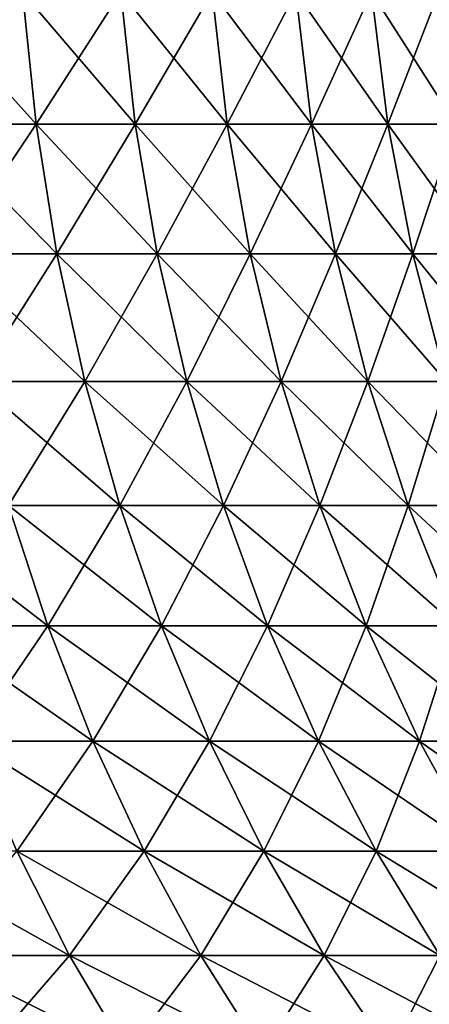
# Model space of a CAD drawing. Header units: millimetres. Extents: x -298 to 740, y 1361 to 2368.
# Tile 412 of 656: x -170.06 to -168.9, y 1422.38 to 1425.18. Entities that reach past the tile are written whole.
import ezdxf

# ---------------------------------------------------------------- set-up
doc = ezdxf.new("R2010")
doc.units = ezdxf.units.MM
doc.header["$LTSCALE"] = 33.374815
doc.layers.add('178', color=7, linetype='CONTINUOUS')
doc.layers.add('179', color=7, linetype='CONTINUOUS')

msp = doc.modelspace()

# ---------------------------------------------------------------- linework, layer by layer
at = {"layer": '178', "color": 7, "linetype": 'CONTINUOUS'}
for points in [[(-170.3173, 1424.8874, 4.9542), (-170.0154, 1424.8874, 4.6523), (-170.3535, 1425.263, 4.9157), (-170.3173, 1424.8874, 4.9542)], [(-170.3535, 1425.263, 4.9157), (-170.0154, 1424.8874, 4.6523), (-170.054, 1425.263, 4.6161), (-170.3535, 1425.263, 4.9157)], [(-170.0154, 1424.8874, 4.6523), (-169.7331, 1424.8874, 4.3321), (-170.054, 1425.263, 4.6161), (-170.0154, 1424.8874, 4.6523)], [(-170.054, 1425.263, 4.6161), (-169.7331, 1424.8874, 4.3321), (-169.7738, 1425.263, 4.2983), (-170.054, 1425.263, 4.6161)], [(-169.7331, 1424.8874, 4.3321), (-169.4714, 1424.8874, 3.9947), (-169.7738, 1425.263, 4.2983), (-169.7331, 1424.8874, 4.3321)], [(-169.7738, 1425.263, 4.2983), (-169.4714, 1424.8874, 3.9947), (-169.5142, 1425.263, 3.9636), (-169.7738, 1425.263, 4.2983)], [(-169.4714, 1424.8874, 3.9947), (-169.2314, 1424.8874, 3.6416), (-169.5142, 1425.263, 3.9636), (-169.4714, 1424.8874, 3.9947)], [(-169.5142, 1425.263, 3.9636), (-169.2314, 1424.8874, 3.6416), (-169.2761, 1425.263, 3.6132), (-169.5142, 1425.263, 3.9636)], [(-169.2314, 1424.8874, 3.6416), (-169.0141, 1424.8874, 3.2741), (-169.2761, 1425.263, 3.6132), (-169.2314, 1424.8874, 3.6416)], [(-169.2761, 1425.263, 3.6132), (-169.0141, 1424.8874, 3.2741), (-169.0604, 1425.263, 3.2486), (-169.2761, 1425.263, 3.6132)], [(-169.0141, 1424.8874, 3.2741), (-168.8202, 1424.8874, 2.8937), (-169.0604, 1425.263, 3.2486), (-169.0141, 1424.8874, 3.2741)], [(-169.0604, 1425.263, 3.2486), (-168.8202, 1424.8874, 2.8937), (-168.8681, 1425.263, 2.8712), (-169.0604, 1425.263, 3.2486)], [(-170.2617, 1424.5169, 5.0134), (-169.9562, 1424.5169, 4.7079), (-170.3173, 1424.8874, 4.9542), (-170.2617, 1424.5169, 5.0134)], [(-170.3173, 1424.8874, 4.9542), (-169.9562, 1424.5169, 4.7079), (-170.0154, 1424.8874, 4.6523), (-170.3173, 1424.8874, 4.9542)], [(-169.9562, 1424.5169, 4.7079), (-169.6705, 1424.5169, 4.3838), (-170.0154, 1424.8874, 4.6523), (-169.9562, 1424.5169, 4.7079)], [(-170.0154, 1424.8874, 4.6523), (-169.6705, 1424.5169, 4.3838), (-169.7331, 1424.8874, 4.3321), (-170.0154, 1424.8874, 4.6523)], [(-169.6705, 1424.5169, 4.3838), (-169.4057, 1424.5169, 4.0424), (-169.7331, 1424.8874, 4.3321), (-169.6705, 1424.5169, 4.3838)], [(-169.7331, 1424.8874, 4.3321), (-169.4057, 1424.5169, 4.0424), (-169.4714, 1424.8874, 3.9947), (-169.7331, 1424.8874, 4.3321)], [(-169.4057, 1424.5169, 4.0424), (-169.1628, 1424.5169, 3.6851), (-169.4714, 1424.8874, 3.9947), (-169.4057, 1424.5169, 4.0424)], [(-169.4714, 1424.8874, 3.9947), (-169.1628, 1424.5169, 3.6851), (-169.2314, 1424.8874, 3.6416), (-169.4714, 1424.8874, 3.9947)], [(-169.1628, 1424.5169, 3.6851), (-168.9429, 1424.5169, 3.3132), (-169.2314, 1424.8874, 3.6416), (-169.1628, 1424.5169, 3.6851)], [(-169.2314, 1424.8874, 3.6416), (-168.9429, 1424.5169, 3.3132), (-169.0141, 1424.8874, 3.2741), (-169.2314, 1424.8874, 3.6416)], [(-168.9429, 1424.5169, 3.3132), (-168.7467, 1424.5169, 2.9283), (-169.0141, 1424.8874, 3.2741), (-168.9429, 1424.5169, 3.3132)], [(-169.0141, 1424.8874, 3.2741), (-168.7467, 1424.5169, 2.9283), (-168.8202, 1424.8874, 2.8937), (-169.0141, 1424.8874, 3.2741)], [(-170.187, 1424.1537, 5.0929), (-169.8767, 1424.1537, 4.7826), (-170.2617, 1424.5169, 5.0134), (-170.187, 1424.1537, 5.0929)], [(-170.2617, 1424.5169, 5.0134), (-169.8767, 1424.1537, 4.7826), (-169.9562, 1424.5169, 4.7079), (-170.2617, 1424.5169, 5.0134)], [(-169.8767, 1424.1537, 4.7826), (-169.5864, 1424.1537, 4.4533), (-169.9562, 1424.5169, 4.7079), (-169.8767, 1424.1537, 4.7826)], [(-169.9562, 1424.5169, 4.7079), (-169.5864, 1424.1537, 4.4533), (-169.6705, 1424.5169, 4.3838), (-169.9562, 1424.5169, 4.7079)], [(-169.5864, 1424.1537, 4.4533), (-169.3174, 1424.1537, 4.1065), (-169.6705, 1424.5169, 4.3838), (-169.5864, 1424.1537, 4.4533)], [(-169.6705, 1424.5169, 4.3838), (-169.3174, 1424.1537, 4.1065), (-169.4057, 1424.5169, 4.0424), (-169.6705, 1424.5169, 4.3838)], [(-169.3174, 1424.1537, 4.1065), (-169.0707, 1424.1537, 3.7435), (-169.4057, 1424.5169, 4.0424), (-169.3174, 1424.1537, 4.1065)], [(-169.4057, 1424.5169, 4.0424), (-169.0707, 1424.1537, 3.7435), (-169.1628, 1424.5169, 3.6851), (-169.4057, 1424.5169, 4.0424)], [(-169.0707, 1424.1537, 3.7435), (-168.8473, 1424.1537, 3.3658), (-169.1628, 1424.5169, 3.6851), (-169.0707, 1424.1537, 3.7435)], [(-169.1628, 1424.5169, 3.6851), (-168.8473, 1424.1537, 3.3658), (-168.9429, 1424.5169, 3.3132), (-169.1628, 1424.5169, 3.6851)], [(-168.8473, 1424.1537, 3.3658), (-168.6481, 1424.1537, 2.9747), (-168.9429, 1424.5169, 3.3132), (-168.8473, 1424.1537, 3.3658)], [(-168.9429, 1424.5169, 3.3132), (-168.6481, 1424.1537, 2.9747), (-168.7467, 1424.5169, 2.9283), (-168.9429, 1424.5169, 3.3132)], [(-170.0938, 1423.7997, 5.1923), (-169.7774, 1423.7997, 4.8758), (-170.187, 1424.1537, 5.0929), (-170.0938, 1423.7997, 5.1923)], [(-170.187, 1424.1537, 5.0929), (-169.7774, 1423.7997, 4.8758), (-169.8767, 1424.1537, 4.7826), (-170.187, 1424.1537, 5.0929)], [(-169.7774, 1423.7997, 4.8758), (-169.4814, 1423.7997, 4.5402), (-169.8767, 1424.1537, 4.7826), (-169.7774, 1423.7997, 4.8758)], [(-169.8767, 1424.1537, 4.7826), (-169.4814, 1423.7997, 4.5402), (-169.5864, 1424.1537, 4.4533), (-169.8767, 1424.1537, 4.7826)], [(-169.4814, 1423.7997, 4.5402), (-169.2072, 1423.7997, 4.1866), (-169.5864, 1424.1537, 4.4533), (-169.4814, 1423.7997, 4.5402)], [(-169.5864, 1424.1537, 4.4533), (-169.2072, 1423.7997, 4.1866), (-169.3174, 1424.1537, 4.1065), (-169.5864, 1424.1537, 4.4533)], [(-169.2072, 1423.7997, 4.1866), (-168.9557, 1423.7997, 3.8166), (-169.3174, 1424.1537, 4.1065), (-169.2072, 1423.7997, 4.1866)], [(-169.3174, 1424.1537, 4.1065), (-168.9557, 1423.7997, 3.8166), (-169.0707, 1424.1537, 3.7435), (-169.3174, 1424.1537, 4.1065)], [(-168.9557, 1423.7997, 3.8166), (-168.7279, 1423.7997, 3.4314), (-169.0707, 1424.1537, 3.7435), (-168.9557, 1423.7997, 3.8166)], [(-169.0707, 1424.1537, 3.7435), (-168.7279, 1423.7997, 3.4314), (-168.8473, 1424.1537, 3.3658), (-169.0707, 1424.1537, 3.7435)], [(-170.3257, 1423.4571, 5.6135), (-169.9824, 1423.4571, 5.3109), (-170.4294, 1423.7997, 5.4882), (-170.3257, 1423.4571, 5.6135)], [(-170.4294, 1423.7997, 5.4882), (-169.9824, 1423.4571, 5.3109), (-170.0938, 1423.7997, 5.1923), (-170.4294, 1423.7997, 5.4882)], [(-169.9824, 1423.4571, 5.3109), (-169.6587, 1423.4571, 4.9872), (-170.0938, 1423.7997, 5.1923), (-169.9824, 1423.4571, 5.3109)], [(-170.0938, 1423.7997, 5.1923), (-169.6587, 1423.4571, 4.9872), (-169.7774, 1423.7997, 4.8758), (-170.0938, 1423.7997, 5.1923)], [(-169.6587, 1423.4571, 4.9872), (-169.3561, 1423.4571, 4.6439), (-169.7774, 1423.7997, 4.8758), (-169.6587, 1423.4571, 4.9872)], [(-169.7774, 1423.7997, 4.8758), (-169.3561, 1423.4571, 4.6439), (-169.4814, 1423.7997, 4.5402), (-169.7774, 1423.7997, 4.8758)], [(-169.3561, 1423.4571, 4.6439), (-169.0756, 1423.4571, 4.2823), (-169.4814, 1423.7997, 4.5402), (-169.3561, 1423.4571, 4.6439)], [(-169.4814, 1423.7997, 4.5402), (-169.0756, 1423.4571, 4.2823), (-169.2072, 1423.7997, 4.1866), (-169.4814, 1423.7997, 4.5402)], [(-169.0756, 1423.4571, 4.2823), (-168.8183, 1423.4571, 3.9037), (-169.2072, 1423.7997, 4.1866), (-169.0756, 1423.4571, 4.2823)], [(-169.2072, 1423.7997, 4.1866), (-168.8183, 1423.4571, 3.9037), (-168.9557, 1423.7997, 3.8166), (-169.2072, 1423.7997, 4.1866)], [(-168.8183, 1423.4571, 3.9037), (-168.5853, 1423.4571, 3.5098), (-168.9557, 1423.7997, 3.8166), (-168.8183, 1423.4571, 3.9037)], [(-168.9557, 1423.7997, 3.8166), (-168.5853, 1423.4571, 3.5098), (-168.7279, 1423.7997, 3.4314), (-168.9557, 1423.7997, 3.8166)], [(-170.2057, 1423.1278, 5.7586), (-169.8535, 1423.1278, 5.4481), (-170.3257, 1423.4571, 5.6135), (-170.2057, 1423.1278, 5.7586)], [(-170.3257, 1423.4571, 5.6135), (-169.8535, 1423.1278, 5.4481), (-169.9824, 1423.4571, 5.3109), (-170.3257, 1423.4571, 5.6135)], [(-169.8535, 1423.1278, 5.4481), (-169.5215, 1423.1278, 5.1161), (-169.9824, 1423.4571, 5.3109), (-169.8535, 1423.1278, 5.4481)], [(-169.9824, 1423.4571, 5.3109), (-169.5215, 1423.1278, 5.1161), (-169.6587, 1423.4571, 4.9872), (-169.9824, 1423.4571, 5.3109)], [(-169.5215, 1423.1278, 5.1161), (-169.211, 1423.1278, 4.7639), (-169.6587, 1423.4571, 4.9872), (-169.5215, 1423.1278, 5.1161)], [(-169.6587, 1423.4571, 4.9872), (-169.211, 1423.1278, 4.7639), (-169.3561, 1423.4571, 4.6439), (-169.6587, 1423.4571, 4.9872)], [(-169.211, 1423.1278, 4.7639), (-168.9233, 1423.1278, 4.3929), (-169.3561, 1423.4571, 4.6439), (-169.211, 1423.1278, 4.7639)], [(-169.3561, 1423.4571, 4.6439), (-168.9233, 1423.1278, 4.3929), (-169.0756, 1423.4571, 4.2823), (-169.3561, 1423.4571, 4.6439)], [(-168.9233, 1423.1278, 4.3929), (-168.6594, 1423.1278, 4.0046), (-169.0756, 1423.4571, 4.2823), (-168.9233, 1423.1278, 4.3929)], [(-169.0756, 1423.4571, 4.2823), (-168.6594, 1423.1278, 4.0046), (-168.8183, 1423.4571, 3.9037), (-169.0756, 1423.4571, 4.2823)], [(-170.0702, 1422.8138, 5.9224), (-169.708, 1422.8138, 5.6031), (-170.2057, 1423.1278, 5.7586), (-170.0702, 1422.8138, 5.9224)], [(-170.2057, 1423.1278, 5.7586), (-169.708, 1422.8138, 5.6031), (-169.8535, 1423.1278, 5.4481), (-170.2057, 1423.1278, 5.7586)], [(-169.708, 1422.8138, 5.6031), (-169.3665, 1422.8138, 5.2616), (-169.8535, 1423.1278, 5.4481), (-169.708, 1422.8138, 5.6031)], [(-169.8535, 1423.1278, 5.4481), (-169.3665, 1422.8138, 5.2616), (-169.5215, 1423.1278, 5.1161), (-169.8535, 1423.1278, 5.4481)], [(-169.3665, 1422.8138, 5.2616), (-169.0472, 1422.8138, 4.8994), (-169.5215, 1423.1278, 5.1161), (-169.3665, 1422.8138, 5.2616)], [(-169.5215, 1423.1278, 5.1161), (-169.0472, 1422.8138, 4.8994), (-169.211, 1423.1278, 4.7639), (-169.5215, 1423.1278, 5.1161)], [(-169.0472, 1422.8138, 4.8994), (-168.7513, 1422.8138, 4.5179), (-169.211, 1423.1278, 4.7639), (-169.0472, 1422.8138, 4.8994)], [(-169.211, 1423.1278, 4.7639), (-168.7513, 1422.8138, 4.5179), (-168.9233, 1423.1278, 4.3929), (-169.211, 1423.1278, 4.7639)], [(-168.7513, 1422.8138, 4.5179), (-168.4798, 1422.8138, 4.1185), (-168.9233, 1423.1278, 4.3929), (-168.7513, 1422.8138, 4.5179)], [(-168.9233, 1423.1278, 4.3929), (-168.4798, 1422.8138, 4.1185), (-168.6594, 1423.1278, 4.0046), (-168.9233, 1423.1278, 4.3929)], [(-170.3131, 1422.5167, 6.4091), (-169.9199, 1422.5167, 6.1041), (-170.4517, 1422.8138, 6.2183), (-170.3131, 1422.5167, 6.4091)], [(-170.4517, 1422.8138, 6.2183), (-169.9199, 1422.5167, 6.1041), (-170.0702, 1422.8138, 5.9224), (-170.4517, 1422.8138, 6.2183)], [(-169.9199, 1422.5167, 6.1041), (-169.5465, 1422.5167, 5.775), (-170.0702, 1422.8138, 5.9224), (-169.9199, 1422.5167, 6.1041)], [(-170.0702, 1422.8138, 5.9224), (-169.5465, 1422.5167, 5.775), (-169.708, 1422.8138, 5.6031), (-170.0702, 1422.8138, 5.9224)], [(-169.5465, 1422.5167, 5.775), (-169.1946, 1422.5167, 5.4231), (-169.708, 1422.8138, 5.6031), (-169.5465, 1422.5167, 5.775)], [(-169.708, 1422.8138, 5.6031), (-169.1946, 1422.5167, 5.4231), (-169.3665, 1422.8138, 5.2616), (-169.708, 1422.8138, 5.6031)], [(-169.1946, 1422.5167, 5.4231), (-168.8655, 1422.5167, 5.0498), (-169.3665, 1422.8138, 5.2616), (-169.1946, 1422.5167, 5.4231)], [(-169.3665, 1422.8138, 5.2616), (-168.8655, 1422.5167, 5.0498), (-169.0472, 1422.8138, 4.8994), (-169.3665, 1422.8138, 5.2616)], [(-168.8655, 1422.5167, 5.0498), (-168.5605, 1422.5167, 4.6565), (-169.0472, 1422.8138, 4.8994), (-168.8655, 1422.5167, 5.0498)], [(-169.0472, 1422.8138, 4.8994), (-168.5605, 1422.5167, 4.6565), (-168.7513, 1422.8138, 4.5179), (-169.0472, 1422.8138, 4.8994)], [(-170.1616, 1422.2384, 6.6176), (-169.7556, 1422.2384, 6.3026), (-170.3131, 1422.5167, 6.4091), (-170.1616, 1422.2384, 6.6176)], [(-170.3131, 1422.5167, 6.4091), (-169.7556, 1422.2384, 6.3026), (-169.9199, 1422.5167, 6.1041), (-170.3131, 1422.5167, 6.4091)], [(-169.7556, 1422.2384, 6.3026), (-169.3702, 1422.2384, 5.9628), (-169.9199, 1422.5167, 6.1041), (-169.7556, 1422.2384, 6.3026)], [(-169.9199, 1422.5167, 6.1041), (-169.3702, 1422.2384, 5.9628), (-169.5465, 1422.5167, 5.775), (-169.9199, 1422.5167, 6.1041)], [(-169.3702, 1422.2384, 5.9628), (-169.0068, 1422.2384, 5.5995), (-169.5465, 1422.5167, 5.775), (-169.3702, 1422.2384, 5.9628)], [(-169.5465, 1422.5167, 5.775), (-169.0068, 1422.2384, 5.5995), (-169.1946, 1422.5167, 5.4231), (-169.5465, 1422.5167, 5.775)], [(-169.0068, 1422.2384, 5.5995), (-168.667, 1422.2384, 5.214), (-169.1946, 1422.5167, 5.4231), (-169.0068, 1422.2384, 5.5995)], [(-169.1946, 1422.5167, 5.4231), (-168.667, 1422.2384, 5.214), (-168.8655, 1422.5167, 5.0498), (-169.1946, 1422.5167, 5.4231)]]:
    msp.add_3dface(points, dxfattribs=at)
at = {"layer": '179', "color": 7, "linetype": 'CONTINUOUS'}
for points in [[(-170.054, 1425.263, -4.6161), (-170.3173, 1424.8874, -4.9542), (-170.3535, 1425.263, -4.9157), (-170.054, 1425.263, -4.6161)], [(-170.0154, 1424.8874, -4.6523), (-170.3173, 1424.8874, -4.9542), (-170.054, 1425.263, -4.6161), (-170.0154, 1424.8874, -4.6523)], [(-169.7738, 1425.263, -4.2983), (-170.0154, 1424.8874, -4.6523), (-170.054, 1425.263, -4.6161), (-169.7738, 1425.263, -4.2983)], [(-169.7331, 1424.8874, -4.3321), (-170.0154, 1424.8874, -4.6523), (-169.7738, 1425.263, -4.2983), (-169.7331, 1424.8874, -4.3321)], [(-169.5142, 1425.263, -3.9636), (-169.7331, 1424.8874, -4.3321), (-169.7738, 1425.263, -4.2983), (-169.5142, 1425.263, -3.9636)], [(-169.4714, 1424.8874, -3.9947), (-169.7331, 1424.8874, -4.3321), (-169.5142, 1425.263, -3.9636), (-169.4714, 1424.8874, -3.9947)], [(-169.2761, 1425.263, -3.6132), (-169.4714, 1424.8874, -3.9947), (-169.5142, 1425.263, -3.9636), (-169.2761, 1425.263, -3.6132)], [(-169.2314, 1424.8874, -3.6416), (-169.4714, 1424.8874, -3.9947), (-169.2761, 1425.263, -3.6132), (-169.2314, 1424.8874, -3.6416)], [(-169.0604, 1425.263, -3.2486), (-169.2314, 1424.8874, -3.6416), (-169.2761, 1425.263, -3.6132), (-169.0604, 1425.263, -3.2486)], [(-169.0141, 1424.8874, -3.2741), (-169.2314, 1424.8874, -3.6416), (-169.0604, 1425.263, -3.2486), (-169.0141, 1424.8874, -3.2741)], [(-168.8681, 1425.263, -2.8712), (-169.0141, 1424.8874, -3.2741), (-169.0604, 1425.263, -3.2486), (-168.8681, 1425.263, -2.8712)], [(-168.8202, 1424.8874, -2.8937), (-169.0141, 1424.8874, -3.2741), (-168.8681, 1425.263, -2.8712), (-168.8202, 1424.8874, -2.8937)], [(-170.0154, 1424.8874, -4.6523), (-170.2617, 1424.5169, -5.0134), (-170.3173, 1424.8874, -4.9542), (-170.0154, 1424.8874, -4.6523)], [(-169.9562, 1424.5169, -4.7079), (-170.2617, 1424.5169, -5.0134), (-170.0154, 1424.8874, -4.6523), (-169.9562, 1424.5169, -4.7079)], [(-169.7331, 1424.8874, -4.3321), (-169.9562, 1424.5169, -4.7079), (-170.0154, 1424.8874, -4.6523), (-169.7331, 1424.8874, -4.3321)], [(-169.6705, 1424.5169, -4.3838), (-169.9562, 1424.5169, -4.7079), (-169.7331, 1424.8874, -4.3321), (-169.6705, 1424.5169, -4.3838)], [(-169.4714, 1424.8874, -3.9947), (-169.6705, 1424.5169, -4.3838), (-169.7331, 1424.8874, -4.3321), (-169.4714, 1424.8874, -3.9947)], [(-169.4057, 1424.5169, -4.0424), (-169.6705, 1424.5169, -4.3838), (-169.4714, 1424.8874, -3.9947), (-169.4057, 1424.5169, -4.0424)], [(-169.2314, 1424.8874, -3.6416), (-169.4057, 1424.5169, -4.0424), (-169.4714, 1424.8874, -3.9947), (-169.2314, 1424.8874, -3.6416)], [(-169.1628, 1424.5169, -3.6851), (-169.4057, 1424.5169, -4.0424), (-169.2314, 1424.8874, -3.6416), (-169.1628, 1424.5169, -3.6851)], [(-169.0141, 1424.8874, -3.2741), (-169.1628, 1424.5169, -3.6851), (-169.2314, 1424.8874, -3.6416), (-169.0141, 1424.8874, -3.2741)], [(-168.9429, 1424.5169, -3.3132), (-169.1628, 1424.5169, -3.6851), (-169.0141, 1424.8874, -3.2741), (-168.9429, 1424.5169, -3.3132)], [(-168.8202, 1424.8874, -2.8937), (-168.9429, 1424.5169, -3.3132), (-169.0141, 1424.8874, -3.2741), (-168.8202, 1424.8874, -2.8937)], [(-168.7467, 1424.5169, -2.9283), (-168.9429, 1424.5169, -3.3132), (-168.8202, 1424.8874, -2.8937), (-168.7467, 1424.5169, -2.9283)], [(-169.9562, 1424.5169, -4.7079), (-170.187, 1424.1537, -5.0929), (-170.2617, 1424.5169, -5.0134), (-169.9562, 1424.5169, -4.7079)], [(-169.8767, 1424.1537, -4.7826), (-170.187, 1424.1537, -5.0929), (-169.9562, 1424.5169, -4.7079), (-169.8767, 1424.1537, -4.7826)], [(-169.6705, 1424.5169, -4.3838), (-169.8767, 1424.1537, -4.7826), (-169.9562, 1424.5169, -4.7079), (-169.6705, 1424.5169, -4.3838)], [(-169.5864, 1424.1537, -4.4533), (-169.8767, 1424.1537, -4.7826), (-169.6705, 1424.5169, -4.3838), (-169.5864, 1424.1537, -4.4533)], [(-169.4057, 1424.5169, -4.0424), (-169.5864, 1424.1537, -4.4533), (-169.6705, 1424.5169, -4.3838), (-169.4057, 1424.5169, -4.0424)], [(-169.3174, 1424.1537, -4.1065), (-169.5864, 1424.1537, -4.4533), (-169.4057, 1424.5169, -4.0424), (-169.3174, 1424.1537, -4.1065)], [(-169.1628, 1424.5169, -3.6851), (-169.3174, 1424.1537, -4.1065), (-169.4057, 1424.5169, -4.0424), (-169.1628, 1424.5169, -3.6851)], [(-169.0707, 1424.1537, -3.7435), (-169.3174, 1424.1537, -4.1065), (-169.1628, 1424.5169, -3.6851), (-169.0707, 1424.1537, -3.7435)], [(-168.9429, 1424.5169, -3.3132), (-169.0707, 1424.1537, -3.7435), (-169.1628, 1424.5169, -3.6851), (-168.9429, 1424.5169, -3.3132)], [(-168.8473, 1424.1537, -3.3658), (-169.0707, 1424.1537, -3.7435), (-168.9429, 1424.5169, -3.3132), (-168.8473, 1424.1537, -3.3658)], [(-168.7467, 1424.5169, -2.9283), (-168.8473, 1424.1537, -3.3658), (-168.9429, 1424.5169, -3.3132), (-168.7467, 1424.5169, -2.9283)], [(-169.8767, 1424.1537, -4.7826), (-170.0938, 1423.7997, -5.1923), (-170.187, 1424.1537, -5.0929), (-169.8767, 1424.1537, -4.7826)], [(-169.7774, 1423.7997, -4.8758), (-170.0938, 1423.7997, -5.1923), (-169.8767, 1424.1537, -4.7826), (-169.7774, 1423.7997, -4.8758)], [(-169.5864, 1424.1537, -4.4533), (-169.7774, 1423.7997, -4.8758), (-169.8767, 1424.1537, -4.7826), (-169.5864, 1424.1537, -4.4533)], [(-169.4814, 1423.7997, -4.5402), (-169.7774, 1423.7997, -4.8758), (-169.5864, 1424.1537, -4.4533), (-169.4814, 1423.7997, -4.5402)], [(-169.3174, 1424.1537, -4.1065), (-169.4814, 1423.7997, -4.5402), (-169.5864, 1424.1537, -4.4533), (-169.3174, 1424.1537, -4.1065)], [(-169.2072, 1423.7997, -4.1866), (-169.4814, 1423.7997, -4.5402), (-169.3174, 1424.1537, -4.1065), (-169.2072, 1423.7997, -4.1866)], [(-169.0707, 1424.1537, -3.7435), (-169.2072, 1423.7997, -4.1866), (-169.3174, 1424.1537, -4.1065), (-169.0707, 1424.1537, -3.7435)], [(-168.9557, 1423.7997, -3.8166), (-169.2072, 1423.7997, -4.1866), (-169.0707, 1424.1537, -3.7435), (-168.9557, 1423.7997, -3.8166)], [(-168.8473, 1424.1537, -3.3658), (-168.9557, 1423.7997, -3.8166), (-169.0707, 1424.1537, -3.7435), (-168.8473, 1424.1537, -3.3658)], [(-168.7279, 1423.7997, -3.4314), (-168.9557, 1423.7997, -3.8166), (-168.8473, 1424.1537, -3.3658), (-168.7279, 1423.7997, -3.4314)], [(-169.9824, 1423.4571, -5.3109), (-170.3257, 1423.4571, -5.6135), (-170.0938, 1423.7997, -5.1923), (-169.9824, 1423.4571, -5.3109)], [(-169.7774, 1423.7997, -4.8758), (-169.9824, 1423.4571, -5.3109), (-170.0938, 1423.7997, -5.1923), (-169.7774, 1423.7997, -4.8758)], [(-169.6587, 1423.4571, -4.9872), (-169.9824, 1423.4571, -5.3109), (-169.7774, 1423.7997, -4.8758), (-169.6587, 1423.4571, -4.9872)], [(-169.4814, 1423.7997, -4.5402), (-169.6587, 1423.4571, -4.9872), (-169.7774, 1423.7997, -4.8758), (-169.4814, 1423.7997, -4.5402)], [(-169.3561, 1423.4571, -4.6439), (-169.6587, 1423.4571, -4.9872), (-169.4814, 1423.7997, -4.5402), (-169.3561, 1423.4571, -4.6439)], [(-169.2072, 1423.7997, -4.1866), (-169.3561, 1423.4571, -4.6439), (-169.4814, 1423.7997, -4.5402), (-169.2072, 1423.7997, -4.1866)], [(-169.0756, 1423.4571, -4.2823), (-169.3561, 1423.4571, -4.6439), (-169.2072, 1423.7997, -4.1866), (-169.0756, 1423.4571, -4.2823)], [(-168.9557, 1423.7997, -3.8166), (-169.0756, 1423.4571, -4.2823), (-169.2072, 1423.7997, -4.1866), (-168.9557, 1423.7997, -3.8166)], [(-168.8183, 1423.4571, -3.9037), (-169.0756, 1423.4571, -4.2823), (-168.9557, 1423.7997, -3.8166), (-168.8183, 1423.4571, -3.9037)], [(-168.7279, 1423.7997, -3.4314), (-168.8183, 1423.4571, -3.9037), (-168.9557, 1423.7997, -3.8166), (-168.7279, 1423.7997, -3.4314)], [(-169.9824, 1423.4571, -5.3109), (-170.2057, 1423.1278, -5.7586), (-170.3257, 1423.4571, -5.6135), (-169.9824, 1423.4571, -5.3109)], [(-169.8535, 1423.1278, -5.4481), (-170.2057, 1423.1278, -5.7586), (-169.9824, 1423.4571, -5.3109), (-169.8535, 1423.1278, -5.4481)], [(-169.6587, 1423.4571, -4.9872), (-169.8535, 1423.1278, -5.4481), (-169.9824, 1423.4571, -5.3109), (-169.6587, 1423.4571, -4.9872)], [(-169.5215, 1423.1278, -5.1161), (-169.8535, 1423.1278, -5.4481), (-169.6587, 1423.4571, -4.9872), (-169.5215, 1423.1278, -5.1161)], [(-169.3561, 1423.4571, -4.6439), (-169.5215, 1423.1278, -5.1161), (-169.6587, 1423.4571, -4.9872), (-169.3561, 1423.4571, -4.6439)], [(-169.211, 1423.1278, -4.7639), (-169.5215, 1423.1278, -5.1161), (-169.3561, 1423.4571, -4.6439), (-169.211, 1423.1278, -4.7639)], [(-169.0756, 1423.4571, -4.2823), (-169.211, 1423.1278, -4.7639), (-169.3561, 1423.4571, -4.6439), (-169.0756, 1423.4571, -4.2823)], [(-168.9233, 1423.1278, -4.3929), (-169.211, 1423.1278, -4.7639), (-169.0756, 1423.4571, -4.2823), (-168.9233, 1423.1278, -4.3929)], [(-168.8183, 1423.4571, -3.9037), (-168.9233, 1423.1278, -4.3929), (-169.0756, 1423.4571, -4.2823), (-168.8183, 1423.4571, -3.9037)], [(-168.6594, 1423.1278, -4.0046), (-168.9233, 1423.1278, -4.3929), (-168.8183, 1423.4571, -3.9037), (-168.6594, 1423.1278, -4.0046)], [(-169.8535, 1423.1278, -5.4481), (-170.0702, 1422.8138, -5.9224), (-170.2057, 1423.1278, -5.7586), (-169.8535, 1423.1278, -5.4481)], [(-169.708, 1422.8138, -5.6031), (-170.0702, 1422.8138, -5.9224), (-169.8535, 1423.1278, -5.4481), (-169.708, 1422.8138, -5.6031)], [(-169.5215, 1423.1278, -5.1161), (-169.708, 1422.8138, -5.6031), (-169.8535, 1423.1278, -5.4481), (-169.5215, 1423.1278, -5.1161)], [(-169.3665, 1422.8138, -5.2616), (-169.708, 1422.8138, -5.6031), (-169.5215, 1423.1278, -5.1161), (-169.3665, 1422.8138, -5.2616)], [(-169.211, 1423.1278, -4.7639), (-169.3665, 1422.8138, -5.2616), (-169.5215, 1423.1278, -5.1161), (-169.211, 1423.1278, -4.7639)], [(-169.0472, 1422.8138, -4.8994), (-169.3665, 1422.8138, -5.2616), (-169.211, 1423.1278, -4.7639), (-169.0472, 1422.8138, -4.8994)], [(-168.9233, 1423.1278, -4.3929), (-169.0472, 1422.8138, -4.8994), (-169.211, 1423.1278, -4.7639), (-168.9233, 1423.1278, -4.3929)], [(-168.7513, 1422.8138, -4.5179), (-169.0472, 1422.8138, -4.8994), (-168.9233, 1423.1278, -4.3929), (-168.7513, 1422.8138, -4.5179)], [(-168.6594, 1423.1278, -4.0046), (-168.7513, 1422.8138, -4.5179), (-168.9233, 1423.1278, -4.3929), (-168.6594, 1423.1278, -4.0046)], [(-169.9199, 1422.5167, -6.1041), (-170.3131, 1422.5167, -6.4091), (-170.0702, 1422.8138, -5.9224), (-169.9199, 1422.5167, -6.1041)], [(-169.708, 1422.8138, -5.6031), (-169.9199, 1422.5167, -6.1041), (-170.0702, 1422.8138, -5.9224), (-169.708, 1422.8138, -5.6031)], [(-169.5465, 1422.5167, -5.775), (-169.9199, 1422.5167, -6.1041), (-169.708, 1422.8138, -5.6031), (-169.5465, 1422.5167, -5.775)], [(-169.3665, 1422.8138, -5.2616), (-169.5465, 1422.5167, -5.775), (-169.708, 1422.8138, -5.6031), (-169.3665, 1422.8138, -5.2616)], [(-169.1946, 1422.5167, -5.4231), (-169.5465, 1422.5167, -5.775), (-169.3665, 1422.8138, -5.2616), (-169.1946, 1422.5167, -5.4231)], [(-169.0472, 1422.8138, -4.8994), (-169.1946, 1422.5167, -5.4231), (-169.3665, 1422.8138, -5.2616), (-169.0472, 1422.8138, -4.8994)], [(-168.8655, 1422.5167, -5.0498), (-169.1946, 1422.5167, -5.4231), (-169.0472, 1422.8138, -4.8994), (-168.8655, 1422.5167, -5.0498)], [(-168.7513, 1422.8138, -4.5179), (-168.8655, 1422.5167, -5.0498), (-169.0472, 1422.8138, -4.8994), (-168.7513, 1422.8138, -4.5179)], [(-169.9199, 1422.5167, -6.1041), (-170.1616, 1422.2384, -6.6176), (-170.3131, 1422.5167, -6.4091), (-169.9199, 1422.5167, -6.1041)], [(-169.7556, 1422.2384, -6.3026), (-170.1616, 1422.2384, -6.6176), (-169.9199, 1422.5167, -6.1041), (-169.7556, 1422.2384, -6.3026)], [(-169.5465, 1422.5167, -5.775), (-169.7556, 1422.2384, -6.3026), (-169.9199, 1422.5167, -6.1041), (-169.5465, 1422.5167, -5.775)], [(-169.3702, 1422.2384, -5.9628), (-169.7556, 1422.2384, -6.3026), (-169.5465, 1422.5167, -5.775), (-169.3702, 1422.2384, -5.9628)], [(-169.1946, 1422.5167, -5.4231), (-169.3702, 1422.2384, -5.9628), (-169.5465, 1422.5167, -5.775), (-169.1946, 1422.5167, -5.4231)], [(-169.0068, 1422.2384, -5.5995), (-169.3702, 1422.2384, -5.9628), (-169.1946, 1422.5167, -5.4231), (-169.0068, 1422.2384, -5.5995)], [(-168.8655, 1422.5167, -5.0498), (-169.0068, 1422.2384, -5.5995), (-169.1946, 1422.5167, -5.4231), (-168.8655, 1422.5167, -5.0498)], [(-168.667, 1422.2384, -5.214), (-169.0068, 1422.2384, -5.5995), (-168.8655, 1422.5167, -5.0498), (-168.667, 1422.2384, -5.214)]]:
    msp.add_3dface(points, dxfattribs=at)

doc.saveas('drawing.dxf')
